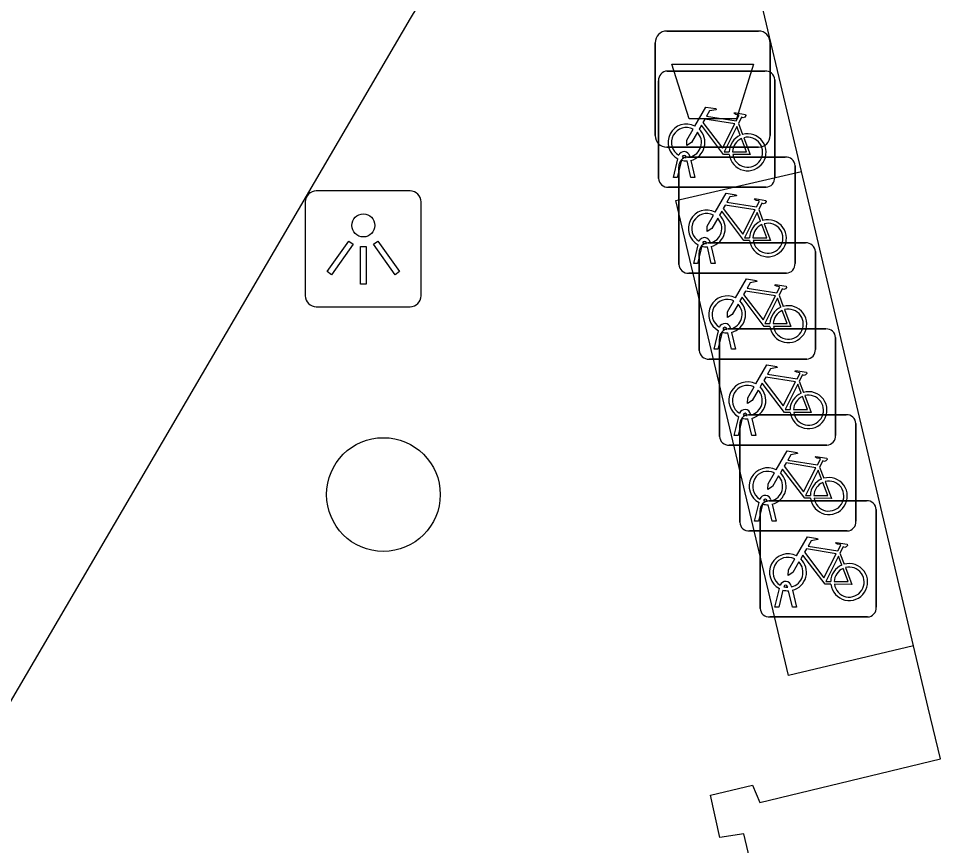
# Model space of a CAD drawing. Extents: x 158461 to 159795, y 387220 to 388672.
# Drawn here: x 159298.27 to 159306.2, y 388236.09 to 388243.21 of the extents above; entities that cross this region are included whole.
import ezdxf

# ---------------------------------------------------------------- set-up
doc = ezdxf.new("R2010")
doc.units = 0
for name, color, linetype in [('IMGEO_Afvalbak', 7, 'Continuous'), ('IMGEO_Boom', 7, 'Continuous'), ('IMGEO_Fietsenrek', 7, 'Continuous'), ('IMGEO_Lichtpunt', 7, 'Continuous'), ('IMGEO_Pand', 7, 'Continuous'), ('IMGEO_Rijbaan_lokaal_open', 7, 'Continuous'), ('IMGEO_Voetpad_open', 7, 'Continuous')]:
    doc.layers.add(name, color=color, linetype=linetype)

msp = doc.modelspace()

# ---------------------------------------------------------------- linework, layer by layer
at = {"layer": 'IMGEO_Afvalbak'}
for p, q in [((159303.8471, 388243.1015), (159304.6369, 388243.1015)), ((159304.6369, 388243.1015), (159303.8471, 388243.1015)), ((159303.7471, 388242.2025), (159303.7471, 388243.0015)), ((159303.7471, 388243.0015), (159303.7471, 388242.2025)), ((159304.7369, 388243.0015), (159304.7369, 388242.2025)), ((159304.7369, 388242.2025), (159304.7369, 388243.0015)), ((159304.6369, 388242.1025), (159303.8471, 388242.1025)), ((159303.8471, 388242.1025), (159304.6369, 388242.1025))]:
    msp.add_line(p, q, dxfattribs=at)
msp.add_lwpolyline([(159303.8898, 388242.8164), (159304.5942, 388242.8164), (159304.4454, 388242.3455), (159304.0386, 388242.3455), (159303.8898, 388242.8164)], dxfattribs=at)
for centre, start, end in [((159303.8471, 388243.0015), 90, 180), ((159303.8471, 388243.0015), 90, 180), ((159304.6369, 388243.0015), 0, 90), ((159304.6369, 388243.0015), 360, 90), ((159303.8471, 388242.2025), 180, 270), ((159303.8471, 388242.2025), 180, 270), ((159304.6369, 388242.2025), 270, 0), ((159304.6369, 388242.2025), 270, 0)]:
    msp.add_arc(centre, 0.1, start, end, dxfattribs=at)
at = {"layer": 'IMGEO_Boom'}
msp.add_circle((159301.408, 388239.114), 0.4892, dxfattribs=at)
at = {"layer": 'IMGEO_Fietsenrek'}
for p, q in [((159303.8509, 388242.7575), (159304.6918, 388242.7575)), ((159304.6918, 388242.7575), (159303.8509, 388242.7575)), ((159303.7765, 388241.8329), (159303.7765, 388242.6738)), ((159303.7765, 388242.6738), (159303.7765, 388241.8329)), ((159304.7755, 388242.6831), (159304.7755, 388241.8422)), ((159304.7755, 388241.8422), (159304.7755, 388242.6831)), ((159304.4632, 388242.3072), (159304.4995, 388242.212)), ((159303.9035, 388241.8423), (159303.9418, 388242.0023)), ((159303.9722, 388241.9901), (159303.9369, 388241.8423)), ((159304.0139, 388242.0139), (159304.0129, 388242.0182)), ((159304.055, 388241.8423), (159304.0211, 388241.984)), ((159304.0259, 388242.0175), (159304.8668, 388242.0175)), ((159304.8668, 388242.0175), (159304.0259, 388242.0175)), ((159304.0446, 388242.0254), (159304.0464, 388242.0175)), ((159304.0534, 388241.9883), (159304.0884, 388241.8423)), ((159303.9515, 388241.0929), (159303.9515, 388241.9338)), ((159303.9515, 388241.9338), (159303.9515, 388241.0929)), ((159304.9505, 388241.9431), (159304.9505, 388241.1022)), ((159304.9505, 388241.1022), (159304.9505, 388241.9431)), ((159303.9369, 388241.8423), (159303.9035, 388241.8423)), ((159304.0884, 388241.8423), (159304.055, 388241.8423)), ((159304.7011, 388241.7585), (159303.8602, 388241.7585)), ((159303.8602, 388241.7585), (159304.7011, 388241.7585)), ((159304.6382, 388241.5672), (159304.6745, 388241.472)), ((159304.0785, 388241.1023), (159304.1168, 388241.2623)), ((159304.1472, 388241.2501), (159304.1119, 388241.1023)), ((159304.1889, 388241.2739), (159304.1879, 388241.2782)), ((159304.23, 388241.1023), (159304.1961, 388241.244)), ((159304.2009, 388241.2785), (159305.0418, 388241.2785)), ((159305.0418, 388241.2785), (159304.2009, 388241.2785)), ((159304.2196, 388241.2854), (159304.2214, 388241.2775)), ((159304.2284, 388241.2483), (159304.2634, 388241.1023)), ((159304.1265, 388240.3539), (159304.1265, 388241.1948)), ((159304.1265, 388241.1948), (159304.1265, 388240.3539)), ((159305.1255, 388241.2041), (159305.1255, 388240.3632)), ((159305.1255, 388240.3632), (159305.1255, 388241.2041)), ((159304.1119, 388241.1023), (159304.0785, 388241.1023)), ((159304.2634, 388241.1023), (159304.23, 388241.1023)), ((159304.8761, 388241.0185), (159304.0352, 388241.0185)), ((159304.0352, 388241.0185), (159304.8761, 388241.0185)), ((159304.8132, 388240.8282), (159304.8495, 388240.733)), ((159304.2535, 388240.3633), (159304.2918, 388240.5233)), ((159304.3639, 388240.5349), (159304.3629, 388240.5392)), ((159304.3749, 388240.5385), (159305.2158, 388240.5385)), ((159305.2158, 388240.5385), (159304.3749, 388240.5385)), ((159304.3946, 388240.5464), (159304.3964, 388240.5385)), ((159304.3222, 388240.5111), (159304.2869, 388240.3633)), ((159304.3005, 388239.6139), (159304.3005, 388240.4548)), ((159304.3005, 388240.4548), (159304.3005, 388239.6139)), ((159304.405, 388240.3633), (159304.3711, 388240.505)), ((159304.4034, 388240.5093), (159304.4384, 388240.3633)), ((159305.2995, 388240.4641), (159305.2995, 388239.6232)), ((159305.2995, 388239.6232), (159305.2995, 388240.4641)), ((159304.2869, 388240.3633), (159304.2535, 388240.3633)), ((159304.4384, 388240.3633), (159304.405, 388240.3633)), ((159305.0511, 388240.2795), (159304.2102, 388240.2795)), ((159304.2102, 388240.2795), (159305.0511, 388240.2795)), ((159304.9872, 388240.0882), (159305.0235, 388239.993)), ((159304.5686, 388239.8064), (159304.5704, 388239.7985)), ((159304.4275, 388239.6233), (159304.4658, 388239.7833)), ((159304.4962, 388239.7711), (159304.4609, 388239.6233)), ((159304.5379, 388239.7949), (159304.5369, 388239.7992)), ((159304.579, 388239.6233), (159304.5451, 388239.765)), ((159304.5499, 388239.7995), (159305.3908, 388239.7995)), ((159305.3908, 388239.7995), (159304.5499, 388239.7995)), ((159304.5774, 388239.7693), (159304.6124, 388239.6233)), ((159305.4745, 388239.7251), (159305.4745, 388238.8842)), ((159305.4745, 388238.8842), (159305.4745, 388239.7251)), ((159304.4755, 388238.8749), (159304.4755, 388239.7158)), ((159304.4755, 388239.7158), (159304.4755, 388238.8749)), ((159304.4609, 388239.6233), (159304.4275, 388239.6233)), ((159304.6124, 388239.6233), (159304.579, 388239.6233)), ((159305.2251, 388239.5395), (159304.3842, 388239.5395)), ((159304.3842, 388239.5395), (159305.2251, 388239.5395)), ((159305.1622, 388239.3492), (159305.1985, 388239.254)), ((159304.6025, 388238.8843), (159304.6408, 388239.0443)), ((159304.6712, 388239.0321), (159304.6359, 388238.8843)), ((159304.7129, 388239.0559), (159304.7119, 388239.0602)), ((159304.754, 388238.8843), (159304.7201, 388239.026)), ((159304.7249, 388239.0595), (159305.5658, 388239.0595)), ((159305.5658, 388239.0595), (159304.7249, 388239.0595)), ((159304.7436, 388239.0674), (159304.7454, 388239.0595)), ((159304.7524, 388239.0303), (159304.7874, 388238.8843)), ((159304.6505, 388238.1349), (159304.6505, 388238.9758)), ((159304.6505, 388238.9758), (159304.6505, 388238.1349)), ((159305.6495, 388238.9851), (159305.6495, 388238.1442)), ((159305.6495, 388238.1442), (159305.6495, 388238.9851)), ((159304.6359, 388238.8843), (159304.6025, 388238.8843)), ((159304.7874, 388238.8843), (159304.754, 388238.8843)), ((159305.4001, 388238.8005), (159304.5592, 388238.8005)), ((159304.5592, 388238.8005), (159305.4001, 388238.8005)), ((159305.3372, 388238.6092), (159305.3735, 388238.514)), ((159304.7775, 388238.1443), (159304.8158, 388238.3043)), ((159304.8879, 388238.3159), (159304.8869, 388238.3202)), ((159304.9186, 388238.3274), (159304.9204, 388238.3195)), ((159304.8462, 388238.2921), (159304.8109, 388238.1443)), ((159304.929, 388238.1443), (159304.8951, 388238.286)), ((159304.9274, 388238.2903), (159304.9624, 388238.1443)), ((159304.8109, 388238.1443), (159304.7775, 388238.1443)), ((159304.9624, 388238.1443), (159304.929, 388238.1443)), ((159305.5751, 388238.0605), (159304.7342, 388238.0605)), ((159304.7342, 388238.0605), (159305.5751, 388238.0605))]:
    msp.add_line(p, q, dxfattribs=at)
for points in [[(159304.0891, 388242.2842), (159304.1838, 388242.4477), (159304.27, 388242.4339), (159304.2717, 388242.4252), (159304.2156, 388242.4143), (159304.1894, 388242.369), (159304.4446, 388242.3282)], [(159304.4317, 388242.303), (159304.1749, 388242.344), (159304.1582, 388242.3152), (159304.3252, 388242.0949), (159304.4317, 388242.303)], [(159304.4446, 388242.3282), (159304.4696, 388242.377), (159304.4645, 388242.381), (159304.4413, 388242.3847), (159304.4286, 388242.3922), (159304.4276, 388242.3953), (159304.4298, 388242.3999), (159304.5246, 388242.3848), (159304.5269, 388242.3745), (159304.5175, 388242.3621), (159304.5051, 388242.3557), (159304.4906, 388242.3619), (159304.4632, 388242.3072)], [(159304.3848, 388242.0395), (159304.3351, 388242.0396), (159304.1444, 388242.2913), (159304.1254, 388242.2585)], [(159304.4797, 388242.205), (159304.4504, 388242.2818), (159304.341, 388242.0637), (159304.3837, 388242.0636)], [(159304.1098, 388242.2317), (159304.0582, 388242.1425), (159304.0183, 388242.1165), (159304.0195, 388242.164), (159304.074, 388242.2582)], [(159304.4137, 388242.0635), (159304.5336, 388242.0633), (159304.4904, 388242.1769)], [(159304.5102, 388242.1838), (159304.5652, 388242.0392), (159304.4151, 388242.0395)], [(159304.2641, 388241.5442), (159304.3588, 388241.7077), (159304.445, 388241.6939), (159304.4467, 388241.6852), (159304.3906, 388241.6743), (159304.3644, 388241.629), (159304.6196, 388241.5882)], [(159304.6196, 388241.5882), (159304.6446, 388241.637), (159304.6395, 388241.641), (159304.6163, 388241.6447), (159304.6036, 388241.6522), (159304.6026, 388241.6553), (159304.6048, 388241.6599), (159304.6996, 388241.6448), (159304.7019, 388241.6345), (159304.6925, 388241.6221), (159304.6801, 388241.6157), (159304.6656, 388241.6219), (159304.6382, 388241.5672)], [(159304.5598, 388241.2995), (159304.5101, 388241.2996), (159304.3194, 388241.5513), (159304.3004, 388241.5185)], [(159304.6067, 388241.563), (159304.3499, 388241.604), (159304.3332, 388241.5752), (159304.5002, 388241.3549), (159304.6067, 388241.563)], [(159304.2848, 388241.4917), (159304.2332, 388241.4025), (159304.1933, 388241.3765), (159304.1945, 388241.424), (159304.249, 388241.5182)], [(159304.6547, 388241.465), (159304.6254, 388241.5418), (159304.516, 388241.3237), (159304.5587, 388241.3236)], [(159304.5887, 388241.3235), (159304.7086, 388241.3233), (159304.6654, 388241.4369)], [(159304.6852, 388241.4438), (159304.7402, 388241.2992), (159304.5901, 388241.2995)], [(159304.4391, 388240.8052), (159304.5338, 388240.9687), (159304.62, 388240.9549), (159304.6217, 388240.9462), (159304.5656, 388240.9353), (159304.5394, 388240.89), (159304.7946, 388240.8492)], [(159304.7946, 388240.8492), (159304.8196, 388240.898), (159304.8145, 388240.902), (159304.7913, 388240.9057), (159304.7786, 388240.9132), (159304.7776, 388240.9163), (159304.7798, 388240.9209), (159304.8746, 388240.9058), (159304.8769, 388240.8955), (159304.8675, 388240.8831), (159304.8551, 388240.8767), (159304.8406, 388240.8829), (159304.8132, 388240.8282)], [(159304.7817, 388240.824), (159304.5249, 388240.865), (159304.5082, 388240.8362), (159304.6752, 388240.6159), (159304.7817, 388240.824)], [(159304.4598, 388240.7527), (159304.4082, 388240.6635), (159304.3683, 388240.6375), (159304.3695, 388240.685), (159304.424, 388240.7792)], [(159304.7348, 388240.5605), (159304.6851, 388240.5606), (159304.4944, 388240.8123), (159304.4754, 388240.7795)], [(159304.8297, 388240.726), (159304.8004, 388240.8028), (159304.691, 388240.5847), (159304.7337, 388240.5846)], [(159304.7637, 388240.5845), (159304.8836, 388240.5843), (159304.8404, 388240.6979)], [(159304.8602, 388240.7048), (159304.9152, 388240.5602), (159304.7651, 388240.5605)], [(159304.6131, 388240.0652), (159304.7078, 388240.2287), (159304.794, 388240.2149), (159304.7957, 388240.2062), (159304.7396, 388240.1953), (159304.7134, 388240.15), (159304.9686, 388240.1092)], [(159304.9557, 388240.084), (159304.6989, 388240.125), (159304.6822, 388240.0962), (159304.8492, 388239.8759), (159304.9557, 388240.084)], [(159304.9686, 388240.1092), (159304.9936, 388240.158), (159304.9885, 388240.162), (159304.9653, 388240.1657), (159304.9526, 388240.1732), (159304.9516, 388240.1763), (159304.9538, 388240.1809), (159305.0486, 388240.1658), (159305.0509, 388240.1555), (159305.0415, 388240.1431), (159305.0291, 388240.1367), (159305.0146, 388240.1429), (159304.9872, 388240.0882)], [(159304.9088, 388239.8205), (159304.8591, 388239.8206), (159304.6684, 388240.0723), (159304.6494, 388240.0395)], [(159305.0037, 388239.986), (159304.9744, 388240.0628), (159304.865, 388239.8447), (159304.9077, 388239.8446)], [(159304.6338, 388240.0127), (159304.5822, 388239.9235), (159304.5423, 388239.8975), (159304.5435, 388239.945), (159304.598, 388240.0392)], [(159305.0342, 388239.9648), (159305.0892, 388239.8202), (159304.9391, 388239.8205)], [(159304.9377, 388239.8445), (159305.0576, 388239.8443), (159305.0144, 388239.9579)], [(159304.7881, 388239.3262), (159304.8828, 388239.4897), (159304.969, 388239.4759), (159304.9707, 388239.4672), (159304.9146, 388239.4563), (159304.8884, 388239.411), (159305.1436, 388239.3702)], [(159305.1436, 388239.3702), (159305.1686, 388239.419), (159305.1635, 388239.423), (159305.1403, 388239.4267), (159305.1276, 388239.4342), (159305.1266, 388239.4373), (159305.1288, 388239.4419), (159305.2236, 388239.4268), (159305.2259, 388239.4165), (159305.2165, 388239.4041), (159305.2041, 388239.3977), (159305.1896, 388239.4039), (159305.1622, 388239.3492)], [(159305.0838, 388239.0815), (159305.0341, 388239.0816), (159304.8434, 388239.3333), (159304.8244, 388239.3005)], [(159305.1307, 388239.345), (159304.8739, 388239.386), (159304.8572, 388239.3572), (159305.0242, 388239.1369), (159305.1307, 388239.345)], [(159304.8088, 388239.2737), (159304.7572, 388239.1845), (159304.7173, 388239.1585), (159304.7185, 388239.206), (159304.773, 388239.3002)], [(159305.1787, 388239.247), (159305.1494, 388239.3238), (159305.04, 388239.1057), (159305.0827, 388239.1056)], [(159305.1127, 388239.1055), (159305.2326, 388239.1053), (159305.1894, 388239.2189)], [(159305.2092, 388239.2258), (159305.2642, 388239.0812), (159305.1141, 388239.0815)], [(159304.9631, 388238.5862), (159305.0578, 388238.7497), (159305.144, 388238.7359), (159305.1457, 388238.7272), (159305.0896, 388238.7163), (159305.0634, 388238.671), (159305.3186, 388238.6302)], [(159305.3186, 388238.6302), (159305.3436, 388238.679), (159305.3385, 388238.683), (159305.3153, 388238.6867), (159305.3026, 388238.6942), (159305.3016, 388238.6973), (159305.3038, 388238.7019), (159305.3986, 388238.6868), (159305.4009, 388238.6765), (159305.3915, 388238.6641), (159305.3791, 388238.6577), (159305.3646, 388238.6639), (159305.3372, 388238.6092)], [(159305.3057, 388238.605), (159305.0489, 388238.646), (159305.0322, 388238.6172), (159305.1992, 388238.3969), (159305.3057, 388238.605)], [(159304.9838, 388238.5337), (159304.9322, 388238.4445), (159304.8923, 388238.4185), (159304.8935, 388238.466), (159304.948, 388238.5602)], [(159305.2588, 388238.3415), (159305.2091, 388238.3416), (159305.0184, 388238.5933), (159304.9994, 388238.5605)], [(159305.3537, 388238.507), (159305.3244, 388238.5838), (159305.215, 388238.3657), (159305.2577, 388238.3656)], [(159305.2877, 388238.3655), (159305.4076, 388238.3653), (159305.3644, 388238.4789)], [(159305.3842, 388238.4858), (159305.4392, 388238.3412), (159305.2891, 388238.3415)]]:
    msp.add_lwpolyline(points, dxfattribs=at)
for centre, radius, start, end in [((159303.8542, 388242.6796), 0.0779, 92.4484, 184.28452), ((159303.8542, 388242.6796), 0.0779, 92.4484, 184.28452), ((159304.6976, 388242.6798), 0.0779, 2.4484, 94.28452), ((159304.6976, 388242.6798), 0.0779, 2.4484, 94.28452), ((159304.0161, 388242.1429), 0.159, 62.67661, 242.13685), ((159304.0161, 388242.1429), 0.129, 63.31916, 238.90302), ((159304.0161, 388242.1429), 0.129, 283.60429, 43.43025), ((159304.0161, 388242.1429), 0.159, 283.5766, 46.60424), ((159304.5427, 388242.0589), 0.159, 113.3408, 178.32165), ((159304.5427, 388242.0589), 0.159, 187.0065, 105.77075), ((159304.5427, 388242.0589), 0.129, 188.67146, 104.58832), ((159304.5427, 388242.0589), 0.129, 113.92302, 177.95563), ((159303.9959, 388242.0143), 0.0499, 12.8025, 158.69338), ((159303.9959, 388242.0143), 0.0174, 12.8025, 163.45023), ((159304.0292, 388241.9396), 0.0779, 92.4484, 184.28452), ((159304.0292, 388241.9396), 0.0779, 92.4484, 184.28452), ((159304.0161, 388242.1429), 0.159, 253.99666, 271.78671), ((159304.0161, 388242.1429), 0.129, 253.41502, 269.02044), ((159304.8726, 388241.9398), 0.0779, 2.4484, 94.28452), ((159304.8726, 388241.9398), 0.0779, 2.4484, 94.28452), ((159303.8544, 388241.8362), 0.0779, 182.4484, 274.28452), ((159303.8544, 388241.8362), 0.0779, 182.4484, 274.28452), ((159304.6978, 388241.8364), 0.0779, 272.4484, 4.28452), ((159304.6978, 388241.8364), 0.0779, 272.4484, 4.28452), ((159304.1911, 388241.4029), 0.159, 62.67661, 242.13685), ((159304.1911, 388241.4029), 0.129, 63.31916, 238.90302), ((159304.1911, 388241.4029), 0.129, 283.60429, 43.43025), ((159304.1911, 388241.4029), 0.159, 283.5766, 46.60424), ((159304.7177, 388241.3189), 0.159, 187.0065, 105.77075), ((159304.7177, 388241.3189), 0.159, 113.3408, 178.32165), ((159304.7177, 388241.3189), 0.129, 113.92302, 177.95563), ((159304.7177, 388241.3189), 0.129, 188.67146, 104.58832), ((159304.1709, 388241.2743), 0.0499, 12.8025, 158.69338), ((159304.2042, 388241.2006), 0.0779, 92.4484, 184.28452), ((159304.2042, 388241.2006), 0.0779, 92.4484, 184.28452), ((159304.1911, 388241.4029), 0.159, 253.99666, 271.78671), ((159304.1709, 388241.2743), 0.0174, 12.8025, 163.45023), ((159304.1911, 388241.4029), 0.129, 253.41502, 269.02044), ((159305.0476, 388241.2008), 0.0779, 2.4484, 94.28452), ((159305.0476, 388241.2008), 0.0779, 2.4484, 94.28452), ((159304.0294, 388241.0962), 0.0779, 182.4484, 274.28452), ((159304.0294, 388241.0962), 0.0779, 182.4484, 274.28452), ((159304.8728, 388241.0964), 0.0779, 272.4484, 4.28452), ((159304.8728, 388241.0964), 0.0779, 272.4484, 4.28452), ((159304.3661, 388240.6639), 0.159, 62.67661, 242.13685), ((159304.3661, 388240.6639), 0.129, 63.31916, 238.90302), ((159304.3661, 388240.6639), 0.159, 283.5766, 46.60424), ((159304.3661, 388240.6639), 0.129, 283.60429, 43.43025), ((159304.8927, 388240.5799), 0.159, 113.3408, 178.32165), ((159304.8927, 388240.5799), 0.159, 187.0065, 105.77075), ((159304.8927, 388240.5799), 0.129, 113.92302, 177.95563), ((159304.8927, 388240.5799), 0.129, 188.67146, 104.58832), ((159304.3459, 388240.5353), 0.0499, 12.8025, 158.69338), ((159304.3782, 388240.4606), 0.0779, 92.4484, 184.28452), ((159304.3782, 388240.4606), 0.0779, 92.4484, 184.28452), ((159304.3459, 388240.5353), 0.0174, 12.8025, 163.45023), ((159304.3661, 388240.6639), 0.129, 253.41502, 269.02044), ((159305.2216, 388240.4608), 0.0779, 2.4484, 94.28452), ((159305.2216, 388240.4608), 0.0779, 2.4484, 94.28452), ((159304.3661, 388240.6639), 0.159, 253.99666, 271.78671), ((159305.0478, 388240.3574), 0.0779, 272.4484, 4.28452), ((159305.0478, 388240.3574), 0.0779, 272.4484, 4.28452), ((159304.2044, 388240.3572), 0.0779, 182.4484, 274.28452), ((159304.2044, 388240.3572), 0.0779, 182.4484, 274.28452), ((159304.5401, 388239.9239), 0.159, 62.67661, 242.13685), ((159304.5401, 388239.9239), 0.129, 63.31916, 238.90302), ((159304.5401, 388239.9239), 0.129, 283.60429, 43.43025), ((159304.5401, 388239.9239), 0.159, 283.5766, 46.60424), ((159305.0667, 388239.8399), 0.159, 113.3408, 178.32165), ((159305.0667, 388239.8399), 0.159, 187.0065, 105.77075), ((159305.0667, 388239.8399), 0.129, 188.67146, 104.58832), ((159305.0667, 388239.8399), 0.129, 113.92302, 177.95563), ((159304.5199, 388239.7953), 0.0499, 12.8025, 158.69338), ((159304.5199, 388239.7953), 0.0174, 12.8025, 163.45023), ((159304.5532, 388239.7216), 0.0779, 92.4484, 184.28452), ((159304.5532, 388239.7216), 0.0779, 92.4484, 184.28452), ((159304.5401, 388239.9239), 0.159, 253.99666, 271.78671), ((159304.5401, 388239.9239), 0.129, 253.41502, 269.02044), ((159305.3966, 388239.7218), 0.0779, 2.4484, 94.28452), ((159305.3966, 388239.7218), 0.0779, 2.4484, 94.28452), ((159304.3784, 388239.6172), 0.0779, 182.4484, 274.28452), ((159304.3784, 388239.6172), 0.0779, 182.4484, 274.28452), ((159305.2218, 388239.6174), 0.0779, 272.4484, 4.28452), ((159305.2218, 388239.6174), 0.0779, 272.4484, 4.28452), ((159304.7151, 388239.1849), 0.159, 62.67661, 242.13685), ((159304.7151, 388239.1849), 0.129, 63.31916, 238.90302), ((159304.7151, 388239.1849), 0.129, 283.60429, 43.43025), ((159304.7151, 388239.1849), 0.159, 283.5766, 46.60424), ((159305.2417, 388239.1009), 0.159, 187.0065, 105.77075), ((159305.2417, 388239.1009), 0.159, 113.3408, 178.32165), ((159305.2417, 388239.1009), 0.129, 113.92302, 177.95563), ((159305.2417, 388239.1009), 0.129, 188.67146, 104.58832), ((159304.6949, 388239.0563), 0.0499, 12.8025, 158.69338), ((159304.7282, 388238.9816), 0.0779, 92.4484, 184.28452), ((159304.7282, 388238.9816), 0.0779, 92.4484, 184.28452), ((159304.7151, 388239.1849), 0.159, 253.99666, 271.78671), ((159304.6949, 388239.0563), 0.0174, 12.8025, 163.45023), ((159304.7151, 388239.1849), 0.129, 253.41502, 269.02044), ((159305.5716, 388238.9818), 0.0779, 2.4484, 94.28452), ((159305.5716, 388238.9818), 0.0779, 2.4484, 94.28452), ((159304.5534, 388238.8782), 0.0779, 182.4484, 274.28452), ((159304.5534, 388238.8782), 0.0779, 182.4484, 274.28452), ((159305.3968, 388238.8784), 0.0779, 272.4484, 4.28452), ((159305.3968, 388238.8784), 0.0779, 272.4484, 4.28452), ((159304.8901, 388238.4449), 0.159, 62.67661, 242.13685), ((159304.8901, 388238.4449), 0.129, 63.31916, 238.90302), ((159304.8901, 388238.4449), 0.129, 283.60429, 43.43025), ((159304.8901, 388238.4449), 0.159, 283.5766, 46.60424), ((159305.4167, 388238.3609), 0.159, 113.3408, 178.32165), ((159305.4167, 388238.3609), 0.159, 187.0065, 105.77075), ((159305.4167, 388238.3609), 0.129, 113.92302, 177.95563), ((159305.4167, 388238.3609), 0.129, 188.67146, 104.58832), ((159304.8699, 388238.3163), 0.0499, 12.8025, 158.69338), ((159304.8699, 388238.3163), 0.0174, 12.8025, 163.45023), ((159304.8901, 388238.4449), 0.129, 253.41502, 269.02044), ((159304.8901, 388238.4449), 0.159, 253.99666, 271.78671), ((159305.5718, 388238.1384), 0.0779, 272.4484, 4.28452), ((159305.5718, 388238.1384), 0.0779, 272.4484, 4.28452), ((159304.7284, 388238.1382), 0.0779, 182.4484, 274.28452), ((159304.7284, 388238.1382), 0.0779, 182.4484, 274.28452)]:
    msp.add_arc(centre, radius, start, end, dxfattribs=at)
at = {"layer": 'IMGEO_Lichtpunt'}
for p, q in [((159301.6376, 388241.7261), (159300.8305, 388241.7261)), ((159301.6376, 388241.7261), (159300.8305, 388241.7261)), ((159300.7358, 388241.6315), (159300.7358, 388240.8243)), ((159300.7358, 388241.6315), (159300.7358, 388240.8243)), ((159301.7323, 388240.8243), (159301.7323, 388241.6315)), ((159301.7323, 388240.8243), (159301.7323, 388241.6315)), ((159300.8305, 388240.7297), (159301.6376, 388240.7297)), ((159300.8305, 388240.7297), (159301.6376, 388240.7297))]:
    msp.add_line(p, q, dxfattribs=at)
for points in [[(159301.1102, 388241.2948), (159301.1487, 388241.2673), (159300.9614, 388241.0049), (159300.9229, 388241.0324), (159301.1102, 388241.2948)], [(159301.2117, 388241.2471), (159301.259, 388241.2471), (159301.259, 388240.9247), (159301.2117, 388240.9247), (159301.2117, 388241.2471)], [(159301.3216, 388241.2671), (159301.3602, 388241.2945), (159301.5469, 388241.0316), (159301.5083, 388241.0042), (159301.3216, 388241.2671)]]:
    msp.add_lwpolyline(points, dxfattribs=at)
msp.add_circle((159301.2354, 388241.4294), 0.0994, dxfattribs=at)
for centre, start, end in [((159300.8305, 388241.6315), 90, 180), ((159300.8305, 388241.6315), 90, 180), ((159301.6376, 388241.6315), 0, 90), ((159301.6376, 388241.6315), 0, 90), ((159300.8305, 388240.8243), 180, 270), ((159300.8305, 388240.8243), 180, 270), ((159301.6376, 388240.8243), 270, 0), ((159301.6376, 388240.8243), 270, 360)]:
    msp.add_arc(centre, 0.0946, start, end, dxfattribs=at)
at = {"layer": 'IMGEO_Pand'}
for points in [[(159305.005, 388241.894), (159304.539, 388243.864)], [(159305.971, 388237.812), (159305.005, 388241.894)], [(159305.64, 388199.96), (159304.118, 388206.505), (159303.939, 388206.456), (159303.834, 388206.843), (159304.018, 388206.895), (159302.442, 388213.492), (159302.275, 388213.455), (159302.183, 388213.841), (159302.326, 388213.907), (159299.101, 388227.481), (159304.393, 388228.674), (159305.988, 388229.033), (159305.879, 388229.5), (159306.08, 388229.563), (159305.237, 388233.129), (159304.511, 388236.196), (159304.304, 388236.163), (159304.223, 388236.528), (159304.585, 388236.613), (159304.647, 388236.464), (159306.203, 388236.84), (159306.097, 388237.279), (159305.971, 388237.812)]]:
    msp.add_lwpolyline(points, dxfattribs=at)
at = {"layer": 'IMGEO_Rijbaan_lokaal_open'}
msp.add_lwpolyline([(159301.638, 388243.21), (159294.063, 388230.276)], dxfattribs=at)
msp.add_arc((159307.4058, 388239.8294), 6.6855, 119.46718, 149.6243, dxfattribs=at)
at = {"layer": 'IMGEO_Voetpad_open'}
msp.add_lwpolyline([(159305.971, 388237.812), (159304.893, 388237.557), (159303.924, 388241.644), (159305.005, 388241.894)], dxfattribs=at)

doc.saveas('drawing.dxf')
